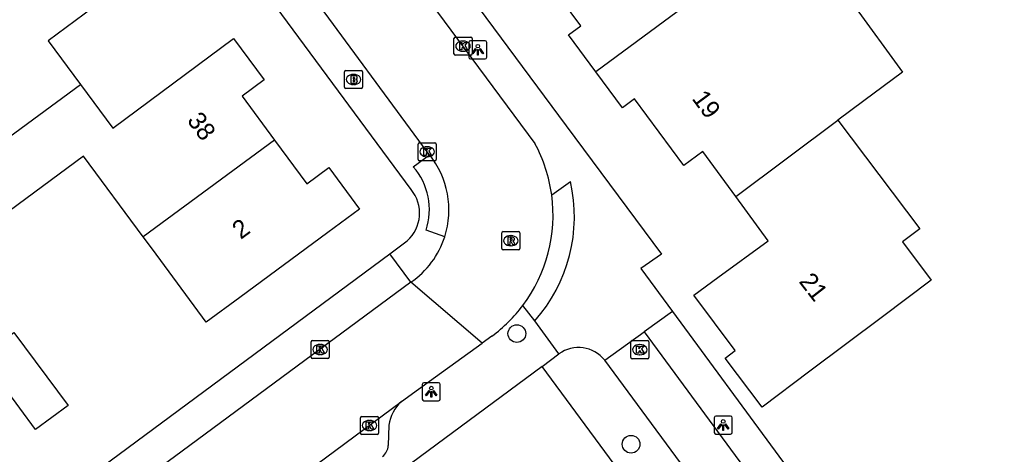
# Model space of a CAD drawing. Extents: x 163427 to 164190, y 380331 to 381641.
# Drawn here: x 163689.8 to 163743.3, y 381322.3 to 381346.3 of the extents above; entities that cross this region are included whole.
import ezdxf

# ---------------------------------------------------------------- set-up
doc = ezdxf.new("R2010")
doc.units = 0
for name, color, linetype in [('IMGEO_Boom', 7, 'Continuous'), ('IMGEO_Brandkraan', 7, 'Continuous'), ('IMGEO_Fietspad_open', 7, 'Continuous'), ('IMGEO_Haag', 7, 'Continuous'), ('IMGEO_Kolk', 7, 'Continuous'), ('IMGEO_Lichtpunt', 7, 'Continuous'), ('IMGEO_Muur', 7, 'Continuous'), ('IMGEO_Pand', 7, 'Continuous'), ('IMGEO_Pand_nummerreeks', 7, 'Continuous'), ('IMGEO_Rijbaan_lokaal_open', 7, 'Continuous'), ('IMGEO_Rioolput', 7, 'Continuous'), ('IMGEO_Voetpad_open', 7, 'Continuous')]:
    doc.layers.add(name, color=color, linetype=linetype)

msp = doc.modelspace()

# ---------------------------------------------------------------- linework, layer by layer
at = {"layer": 'IMGEO_Boom'}
for centre in [(163717.207, 381328.972), (163723.509, 381322.873)]:
    msp.add_circle(centre, 0.489, dxfattribs=at)
at = {"layer": 'IMGEO_Brandkraan'}
for p, q in [((163707.695, 381342.565), (163707.695, 381343.417)), ((163707.77, 381343.491), (163708.622, 381343.491)), ((163708.696, 381343.417), (163708.696, 381342.565)), ((163708.183, 381343.271), (163708.208, 381343.271)), ((163708.622, 381342.491), (163707.77, 381342.491)), ((163708.206, 381342.711), (163708.181, 381342.711))]:
    msp.add_line(p, q, dxfattribs=at)
for points in [[(163707.695, 381342.565), (163707.695, 381343.417)], [(163707.77, 381343.491), (163708.622, 381343.491)], [(163708.696, 381343.417), (163708.696, 381342.565)], [(163708.043, 381343.191), (163708.043, 381342.791), (163708.256, 381342.791)], [(163708.274, 381343.191), (163708.043, 381343.191)], [(163708.222, 381343.11), (163708.168, 381343.11), (163708.168, 381343.034)], [(163708.168, 381343.034), (163708.221, 381343.034)], [(163708.23, 381342.958), (163708.168, 381342.958), (163708.168, 381342.877)], [(163708.168, 381342.877), (163708.23, 381342.877)], [(163708.622, 381342.491), (163707.77, 381342.491)]]:
    msp.add_lwpolyline(points, dxfattribs=at)
for centre, radius, start, end in [((163707.772, 381343.415), 0.0765, 91.552, 178.448), ((163707.772, 381343.415), 0.0765, 91.552, 178.448), ((163708.62, 381343.415), 0.0765, 1.552, 88.448), ((163708.62, 381343.415), 0.0765, 1.552, 88.448), ((163708.223, 381343.072), 0.0379, 267.8285, 90.9355), ((163708.231, 381342.917), 0.0404, 269.8759, 90.5077), ((163708.278, 381343.046), 0.145, 59.4692, 91.5367), ((163708.303, 381343.093), 0.0922, 285.5137, 58.1501), ((163708.308, 381342.901), 0.105, 301.3115, 78.989), ((163707.772, 381342.567), 0.0765, 181.552, 268.448), ((163707.772, 381342.567), 0.0765, 181.552, 268.448), ((163708.262, 381343.042), 0.251, 268.6676, 293.5347), ((163708.62, 381342.567), 0.0765, 271.552, 358.448), ((163708.62, 381342.567), 0.0765, 271.552, 358.448)]:
    msp.add_arc(centre, radius, start, end, dxfattribs=at)
for centre, major_axis, ratio, start_param, end_param in [((163708.182, 381342.991), (-0.387, 0.002), 0.722429, 4.712389, 7.853982), ((163708.207, 381342.991), (-0.39, 0.002), 0.717154, 1.570796, 4.712389)]:
    msp.add_ellipse(centre, major_axis=major_axis, ratio=ratio, start_param=start_param, end_param=end_param, dxfattribs=at)
at = {"layer": 'IMGEO_Fietspad_open'}
for points in [[(163722.053, 381327.501), (163724.224, 381329.071)], [(163724.224, 381329.071), (163743.348, 381303.104), (163741.174, 381301.544), (163740.117, 381303.002)], [(163740.117, 381303.002), (163739.99, 381303.177), (163722.053, 381327.501)]]:
    msp.add_lwpolyline(points, dxfattribs=at)
at = {"layer": 'IMGEO_Haag'}
msp.add_lwpolyline([(163738.778, 381299.792), (163718.602, 381327.167)], dxfattribs=at)
at = {"layer": 'IMGEO_Kolk'}
for p, q in [((163713.735, 381344.403), (163713.735, 381345.255)), ((163713.81, 381345.329), (163714.662, 381345.329)), ((163714.223, 381345.109), (163714.248, 381345.109)), ((163714.736, 381345.255), (163714.736, 381344.403)), ((163714.246, 381344.549), (163714.221, 381344.549)), ((163714.662, 381344.329), (163713.81, 381344.329)), ((163711.76, 381338.579), (163711.76, 381339.431)), ((163711.835, 381339.505), (163712.687, 381339.505)), ((163712.248, 381339.285), (163712.273, 381339.285)), ((163712.761, 381339.431), (163712.761, 381338.579)), ((163712.271, 381338.725), (163712.246, 381338.725)), ((163712.687, 381338.505), (163711.835, 381338.505)), ((163705.852, 381327.671), (163705.852, 381328.523)), ((163705.927, 381328.597), (163706.779, 381328.597)), ((163706.34, 381328.377), (163706.365, 381328.377)), ((163706.853, 381328.523), (163706.853, 381327.671)), ((163723.488, 381327.661), (163723.488, 381328.513)), ((163723.563, 381328.587), (163724.415, 381328.587)), ((163724.489, 381328.513), (163724.489, 381327.661)), ((163723.976, 381328.367), (163724.001, 381328.367)), ((163706.779, 381327.597), (163705.927, 381327.597)), ((163706.363, 381327.817), (163706.338, 381327.817)), ((163724.415, 381327.587), (163723.563, 381327.587)), ((163723.999, 381327.807), (163723.974, 381327.807)), ((163708.577, 381323.48), (163708.577, 381324.332)), ((163708.652, 381324.406), (163709.504, 381324.406)), ((163709.065, 381324.186), (163709.09, 381324.186)), ((163709.578, 381324.332), (163709.578, 381323.48)), ((163709.088, 381323.626), (163709.063, 381323.626)), ((163709.504, 381323.406), (163708.652, 381323.406))]:
    msp.add_line(p, q, dxfattribs=at)
for points in [[(163713.735, 381344.403), (163713.735, 381345.255)], [(163713.81, 381345.329), (163714.662, 381345.329)], [(163714.056, 381345.029), (163714.179, 381345.029), (163714.179, 381344.878), (163714.309, 381345.029), (163714.473, 381345.029), (163714.327, 381344.878), (163714.48, 381344.629), (163714.328, 381344.629), (163714.243, 381344.793), (163714.179, 381344.726), (163714.179, 381344.629), (163714.056, 381344.629), (163714.056, 381345.029)], [(163714.736, 381345.255), (163714.736, 381344.403)], [(163714.662, 381344.329), (163713.81, 381344.329)], [(163711.76, 381338.579), (163711.76, 381339.431)], [(163711.835, 381339.505), (163712.687, 381339.505)], [(163712.081, 381339.205), (163712.204, 381339.205), (163712.204, 381339.054), (163712.334, 381339.205), (163712.498, 381339.205), (163712.352, 381339.054), (163712.505, 381338.805), (163712.353, 381338.805), (163712.268, 381338.969), (163712.204, 381338.902), (163712.204, 381338.805), (163712.081, 381338.805), (163712.081, 381339.205)], [(163712.761, 381339.431), (163712.761, 381338.579)], [(163712.687, 381338.505), (163711.835, 381338.505)], [(163705.852, 381327.671), (163705.852, 381328.523)], [(163705.927, 381328.597), (163706.779, 381328.597)], [(163706.853, 381328.523), (163706.853, 381327.671)], [(163723.488, 381327.661), (163723.488, 381328.513)], [(163723.563, 381328.587), (163724.415, 381328.587)], [(163724.489, 381328.513), (163724.489, 381327.661)], [(163706.173, 381328.297), (163706.296, 381328.297), (163706.296, 381328.146), (163706.426, 381328.297), (163706.59, 381328.297), (163706.444, 381328.146), (163706.597, 381327.897), (163706.445, 381327.897), (163706.36, 381328.061), (163706.296, 381327.994), (163706.296, 381327.897), (163706.173, 381327.897), (163706.173, 381328.297)], [(163723.809, 381328.287), (163723.932, 381328.287), (163723.932, 381328.136), (163724.062, 381328.287), (163724.226, 381328.287), (163724.08, 381328.136), (163724.233, 381327.887), (163724.081, 381327.887), (163723.996, 381328.051), (163723.932, 381327.984), (163723.932, 381327.887), (163723.809, 381327.887), (163723.809, 381328.287)], [(163706.779, 381327.597), (163705.927, 381327.597)], [(163724.415, 381327.587), (163723.563, 381327.587)], [(163708.577, 381323.48), (163708.577, 381324.332)], [(163708.652, 381324.406), (163709.504, 381324.406)], [(163708.898, 381324.106), (163709.021, 381324.106), (163709.021, 381323.955), (163709.151, 381324.106), (163709.315, 381324.106), (163709.169, 381323.955), (163709.322, 381323.706), (163709.17, 381323.706), (163709.085, 381323.87), (163709.021, 381323.803), (163709.021, 381323.706), (163708.898, 381323.706), (163708.898, 381324.106)], [(163709.578, 381324.332), (163709.578, 381323.48)], [(163709.504, 381323.406), (163708.652, 381323.406)]]:
    msp.add_lwpolyline(points, dxfattribs=at)
for centre, start, end in [((163713.812, 381345.253), 91.552, 178.448), ((163713.812, 381345.253), 91.552, 178.448), ((163714.66, 381345.253), 1.552, 88.448), ((163714.66, 381345.253), 1.552, 88.448), ((163713.812, 381344.405), 181.552, 268.448), ((163713.812, 381344.405), 181.552, 268.448), ((163714.66, 381344.405), 271.552, 358.448), ((163714.66, 381344.405), 271.552, 358.448), ((163711.837, 381339.429), 91.552, 178.448), ((163711.837, 381339.429), 91.552, 178.448), ((163712.685, 381339.429), 1.552, 88.448), ((163712.685, 381339.429), 1.552, 88.448), ((163711.837, 381338.581), 181.552, 268.448), ((163711.837, 381338.581), 181.552, 268.448), ((163712.685, 381338.581), 271.552, 358.448), ((163712.685, 381338.581), 271.552, 358.448), ((163705.929, 381328.521), 91.552, 178.448), ((163705.929, 381328.521), 91.552, 178.448), ((163706.777, 381328.521), 1.552, 88.448), ((163706.777, 381328.521), 1.552, 88.448), ((163723.565, 381328.511), 91.552, 178.448), ((163723.565, 381328.511), 91.552, 178.448), ((163724.413, 381328.511), 1.552, 88.448), ((163724.413, 381328.511), 1.552, 88.448), ((163705.929, 381327.673), 181.552, 268.448), ((163705.929, 381327.673), 181.552, 268.448), ((163706.777, 381327.673), 271.552, 358.448), ((163706.777, 381327.673), 271.552, 358.448), ((163723.565, 381327.663), 181.552, 268.448), ((163723.565, 381327.663), 181.552, 268.448), ((163724.413, 381327.663), 271.552, 358.448), ((163724.413, 381327.663), 271.552, 358.448), ((163708.654, 381324.33), 91.552, 178.448), ((163708.654, 381324.33), 91.552, 178.448), ((163709.502, 381324.33), 1.552, 88.448), ((163709.502, 381324.33), 1.552, 88.448), ((163708.654, 381323.482), 181.552, 268.448), ((163708.654, 381323.482), 181.552, 268.448), ((163709.502, 381323.482), 271.552, 358.448), ((163709.502, 381323.482), 271.552, 358.448)]:
    msp.add_arc(centre, 0.0765, start, end, dxfattribs=at)
for centre, major_axis, ratio, start_param, end_param in [((163714.222, 381344.829), (-0.387, 0.002), 0.722429, 4.712389, 7.853982), ((163714.247, 381344.829), (-0.39, 0.002), 0.717154, 1.570796, 4.712389), ((163712.247, 381339.005), (-0.387, 0.002), 0.722429, 4.712389, 7.853982), ((163712.272, 381339.005), (-0.39, 0.002), 0.717154, 1.570796, 4.712389), ((163706.339, 381328.097), (-0.387, 0.002), 0.722429, 4.712389, 7.853982), ((163706.364, 381328.097), (-0.39, 0.002), 0.717154, 1.570796, 4.712389), ((163723.975, 381328.087), (-0.387, 0.002), 0.722429, 4.712389, 7.853982), ((163724, 381328.087), (-0.39, 0.002), 0.717154, 1.570796, 4.712389), ((163709.064, 381323.906), (-0.387, 0.002), 0.722429, 4.712389, 7.853982), ((163709.089, 381323.906), (-0.39, 0.002), 0.717154, 1.570796, 4.712389)]:
    msp.add_ellipse(centre, major_axis=major_axis, ratio=ratio, start_param=start_param, end_param=end_param, dxfattribs=at)
at = {"layer": 'IMGEO_Lichtpunt'}
for p, q in [((163714.553, 381345.031), (163714.553, 381344.224)), ((163714.553, 381345.031), (163714.553, 381344.224)), ((163715.455, 381345.126), (163714.647, 381345.126)), ((163715.455, 381345.126), (163714.647, 381345.126)), ((163715.549, 381344.224), (163715.549, 381345.031)), ((163715.549, 381344.224), (163715.549, 381345.031)), ((163714.647, 381344.13), (163715.455, 381344.13)), ((163714.647, 381344.13), (163715.455, 381344.13)), ((163712.888, 381326.267), (163712.08, 381326.267)), ((163712.888, 381326.267), (163712.08, 381326.267)), ((163711.986, 381326.172), (163711.986, 381325.365)), ((163711.986, 381326.172), (163711.986, 381325.365)), ((163712.982, 381325.365), (163712.982, 381326.172)), ((163712.982, 381325.365), (163712.982, 381326.172)), ((163712.08, 381325.271), (163712.888, 381325.271)), ((163712.08, 381325.271), (163712.888, 381325.271)), ((163728.096, 381324.331), (163728.096, 381323.524)), ((163728.096, 381324.331), (163728.096, 381323.524)), ((163728.998, 381324.426), (163728.19, 381324.426)), ((163728.998, 381324.426), (163728.19, 381324.426)), ((163729.092, 381323.524), (163729.092, 381324.331)), ((163729.092, 381323.524), (163729.092, 381324.331)), ((163728.19, 381323.43), (163728.998, 381323.43)), ((163728.19, 381323.43), (163728.998, 381323.43))]:
    msp.add_line(p, q, dxfattribs=at)
for points in [[(163714.927, 381344.695), (163714.966, 381344.667), (163714.778, 381344.405), (163714.74, 381344.432), (163714.927, 381344.695)], [(163715.029, 381344.647), (163715.076, 381344.647), (163715.076, 381344.325), (163715.029, 381344.325), (163715.029, 381344.647)], [(163715.139, 381344.667), (163715.177, 381344.694), (163715.364, 381344.432), (163715.325, 381344.404), (163715.139, 381344.667)], [(163712.36, 381325.836), (163712.399, 381325.808), (163712.211, 381325.546), (163712.173, 381325.573), (163712.36, 381325.836)], [(163712.462, 381325.788), (163712.509, 381325.788), (163712.509, 381325.466), (163712.462, 381325.466), (163712.462, 381325.788)], [(163712.572, 381325.808), (163712.61, 381325.835), (163712.797, 381325.573), (163712.758, 381325.545), (163712.572, 381325.808)], [(163728.47, 381323.995), (163728.509, 381323.967), (163728.321, 381323.705), (163728.283, 381323.732), (163728.47, 381323.995)], [(163728.572, 381323.947), (163728.619, 381323.947), (163728.619, 381323.625), (163728.572, 381323.625), (163728.572, 381323.947)], [(163728.682, 381323.967), (163728.72, 381323.994), (163728.907, 381323.732), (163728.868, 381323.704), (163728.682, 381323.967)]]:
    msp.add_lwpolyline(points, dxfattribs=at)
for centre in [(163715.052, 381344.829), (163712.485, 381325.97), (163728.595, 381324.129)]:
    msp.add_circle(centre, 0.0994, dxfattribs=at)
for centre, start, end in [((163714.647, 381345.031), 90, 180), ((163714.647, 381345.031), 90, 180), ((163715.455, 381345.031), 0, 90), ((163715.455, 381345.031), 0, 90), ((163714.647, 381344.224), 180, 270), ((163714.647, 381344.224), 180, 270), ((163715.455, 381344.224), 270, 0), ((163715.455, 381344.224), 270, 360), ((163712.08, 381326.172), 90, 180), ((163712.08, 381326.172), 90, 180), ((163712.888, 381326.172), 0, 90), ((163712.888, 381326.172), 0, 90), ((163712.08, 381325.365), 180, 270), ((163712.08, 381325.365), 180, 270), ((163712.888, 381325.365), 270, 0), ((163712.888, 381325.365), 270, 360), ((163728.19, 381324.331), 90, 180), ((163728.19, 381324.331), 90, 180), ((163728.998, 381324.331), 0, 90), ((163728.998, 381324.331), 0, 90), ((163728.19, 381323.524), 180, 270), ((163728.19, 381323.524), 180, 270), ((163728.998, 381323.524), 270, 0), ((163728.998, 381323.524), 270, 360)]:
    msp.add_arc(centre, 0.0946, start, end, dxfattribs=at)
at = {"layer": 'IMGEO_Muur'}
msp.add_lwpolyline([(163692.92, 381320.603), (163703.68, 381328.564)], dxfattribs=at)
at = {"layer": 'IMGEO_Pand'}
for points in [[(163721.556, 381343.421), (163720.056, 381345.451), (163720.729, 381345.949), (163718.015, 381349.623), (163722.175, 381352.677), (163721.821, 381353.159), (163723.636, 381354.492), (163723.991, 381354.011), (163724.754, 381354.571), (163726.346, 381352.457), (163727.101, 381353.026), (163729.777, 381349.473)], [(163692.123, 381352.996), (163693.9, 381350.58), (163695.11, 381351.47), (163696.8, 381349.18), (163691.343, 381345.121), (163693.129, 381342.72)], [(163729.777, 381349.473), (163732.547, 381351.512), (163735.787, 381347.111), (163738.487, 381343.396), (163736.347, 381341.821), (163734.921, 381340.756)], [(163729.777, 381349.473), (163721.556, 381343.421)], [(163693.129, 381342.72), (163694.919, 381340.313), (163701.57, 381345.26), (163703.27, 381342.97), (163702.05, 381342.08), (163703.839, 381339.652)], [(163729.283, 381336.545), (163727.477, 381339.027), (163726.416, 381338.255), (163723.707, 381341.921), (163723.032, 381341.423), (163721.556, 381343.421)], [(163685.868, 381337.383), (163693.129, 381342.72)], [(163734.921, 381340.756), (163739.435, 381334.761), (163738.482, 381334.044), (163740.074, 381331.931), (163737.378, 381329.902), (163733.383, 381326.894), (163730.747, 381324.909), (163728.702, 381327.626), (163729.261, 381328.047), (163726.965, 381331.096), (163728.301, 381332.068), (163731.074, 381334.085), (163729.283, 381336.545)], [(163729.283, 381336.545), (163734.921, 381340.756)], [(163703.839, 381339.652), (163705.619, 381337.238), (163706.83, 381338.13), (163708.53, 381335.84), (163706.775, 381334.547), (163701.911, 381330.966), (163700.07, 381329.61), (163697.097, 381333.631), (163696.592, 381334.313)], [(163703.839, 381339.652), (163696.592, 381334.313)], [(163696.592, 381334.313), (163693.295, 381338.771), (163687.83, 381334.73), (163685.868, 381337.383)], [(163687.675, 381327.715), (163689.453, 381329.034), (163692.44, 381325.01), (163690.65, 381323.68), (163688.039, 381327.219)]]:
    msp.add_lwpolyline(points, dxfattribs=at)
at = {"layer": 'IMGEO_Rijbaan_lokaal_open'}
for points in [[(163712.395, 381338.84), (163712.258, 381339.005), (163705.653, 381347.998), (163701.623, 381353.484), (163695.359, 381361.911), (163691.302, 381367.414)], [(163712.407, 381347.279), (163718.204, 381339.455)], [(163711.359, 381331.806), (163694.161, 381319.1), (163691.113, 381316.849), (163682.665, 381310.607), (163677.183, 381306.556), (163668.338, 381300.021), (163662.864, 381295.976), (163653.949, 381289.389), (163650.902, 381287.137)], [(163715.289, 381328.447), (163711.359, 381331.806)], [(163710.833, 381325.231), (163712.71, 381326.586), (163715.289, 381328.447)], [(163715.832, 381328.839), (163715.289, 381328.447)], [(163656.677, 381285.107), (163710.833, 381325.231)]]:
    msp.add_lwpolyline(points, dxfattribs=at)
for centre, radius, start, end in [((163710.95, 381335.511), 8.257, 7.8143, 28.5308), ((163708.561, 381335.799), 4.894, 342.3838, 38.4176), ((163710.938, 381335.506), 8.269, 322.9972, 7.842), ((163708.641, 381335.774), 4.81, 304.4097, 342.3778), ((163710.972, 381335.466), 8.218, 306.2522, 323.0738)]:
    msp.add_arc(centre, radius, start, end, dxfattribs=at)
at = {"layer": 'IMGEO_Rioolput'}
for p, q in [((163716.376, 381333.672), (163716.376, 381334.524)), ((163716.451, 381334.598), (163717.303, 381334.598)), ((163716.864, 381334.378), (163716.889, 381334.378)), ((163717.377, 381334.524), (163717.377, 381333.672)), ((163716.887, 381333.818), (163716.862, 381333.818)), ((163717.303, 381333.598), (163716.451, 381333.598))]:
    msp.add_line(p, q, dxfattribs=at)
for points in [[(163716.376, 381333.672), (163716.376, 381334.524)], [(163716.451, 381334.598), (163717.303, 381334.598)], [(163716.965, 381334.296), (163716.713, 381334.298), (163716.713, 381333.898)], [(163717.377, 381334.524), (163717.377, 381333.672)], [(163716.713, 381333.898), (163716.837, 381333.898), (163716.837, 381334.06), (163716.848, 381334.06)], [(163716.891, 381334.217), (163716.837, 381334.217), (163716.837, 381334.136)], [(163716.837, 381334.136), (163716.889, 381334.136)], [(163716.895, 381334.031), (163716.966, 381333.898), (163717.106, 381333.898), (163717.041, 381334.024)], [(163717.303, 381333.598), (163716.451, 381333.598)]]:
    msp.add_lwpolyline(points, dxfattribs=at)
for centre, radius, start, end in [((163716.453, 381334.522), 0.0765, 91.552, 178.448), ((163716.453, 381334.522), 0.0765, 91.552, 178.448), ((163716.964, 381334.186), 0.109, 350.3612, 89.416), ((163717.301, 381334.522), 0.0765, 1.552, 88.448), ((163717.301, 381334.522), 0.0765, 1.552, 88.448), ((163716.847, 381334.007), 0.0533, 26.0293, 88.6989), ((163716.873, 381334.325), 0.19, 274.7715, 282.9687), ((163716.897, 381334.121), 0.0964, 77.0061, 93.1865), ((163716.911, 381334.178), 0.0378, 276.6634, 79.6772), ((163716.962, 381334.186), 0.112, 277.5842, 350.9817), ((163716.946, 381333.971), 0.108, 29.5134, 73.7905), ((163716.453, 381333.674), 0.0765, 181.552, 268.448), ((163716.453, 381333.674), 0.0765, 181.552, 268.448), ((163717.301, 381333.674), 0.0765, 271.552, 358.448), ((163717.301, 381333.674), 0.0765, 271.552, 358.448)]:
    msp.add_arc(centre, radius, start, end, dxfattribs=at)
for centre, major_axis, ratio, start_param, end_param in [((163716.863, 381334.098), (-0.387, 0.002), 0.722429, 4.712389, 7.853982), ((163716.888, 381334.098), (-0.39, 0.002), 0.717154, 1.570796, 4.712389)]:
    msp.add_ellipse(centre, major_axis=major_axis, ratio=ratio, start_param=start_param, end_param=end_param, dxfattribs=at)
at = {"layer": 'IMGEO_Voetpad_open'}
for points in [[(163711.368, 381336.921), (163689.653, 381366.328)], [(163713.908, 381348.57), (163719.936, 381340.439), (163725.188, 381333.354), (163724.056, 381332.559), (163725.803, 381330.185)], [(163711.492, 381338.181), (163712.395, 381338.84)], [(163719.13, 381336.634), (163720.159, 381337.356)], [(163713.225, 381334.318), (163712.197, 381334.675)], [(163710.193, 381333.382), (163711.148, 381334.089)], [(163649.769, 381288.678), (163692.92, 381320.603), (163703.68, 381328.564), (163710.193, 381333.382)], [(163711.359, 381331.806), (163710.193, 381333.382)], [(163718.193, 381329.68), (163717.542, 381330.529)], [(163725.803, 381330.185), (163724.224, 381329.071)], [(163725.803, 381330.185), (163731.664, 381322.22), (163738.793, 381312.532)], [(163719.53, 381327.853), (163718.193, 381329.68)], [(163718.602, 381327.167), (163719.53, 381327.853)], [(163718.602, 381327.167), (163657.027, 381281.631)], [(163710.147, 381323.915), (163710.107, 381322.8)]]:
    msp.add_lwpolyline(points, dxfattribs=at)
for centre, radius, start, end in [((163708.784, 381335.813), 3.597, 341.5635, 41.1758), ((163711.784, 381335.411), 8.598, 318.1946, 13.0735), ((163709.799, 381335.618), 2.04, 311.4237, 39.6922), ((163720.61, 381326.375), 1.83, 37.9522, 126.1629), ((163712.269, 381323.646), 2.139, 132.1696, 172.7664), ((163709.322, 381322.83), 0.786, 306.6553, 357.7962)]:
    msp.add_arc(centre, radius, start, end, dxfattribs=at)

# ---------------------------------------------------------------- texts
at = {"layer": 'IMGEO_Pand_nummerreeks'}
for s, rotation, p in [('19', 306.4628, (163726.831, 381341.935)), ('38', 306.3936, (163698.973, 381340.725)), ('2', 36.3682, (163701.973, 381334.141)), ('21', 307.8387, (163732.735, 381331.838))]:
    msp.add_text(s, height=1, rotation=rotation, dxfattribs=at).set_placement(p)

doc.saveas('drawing.dxf')
